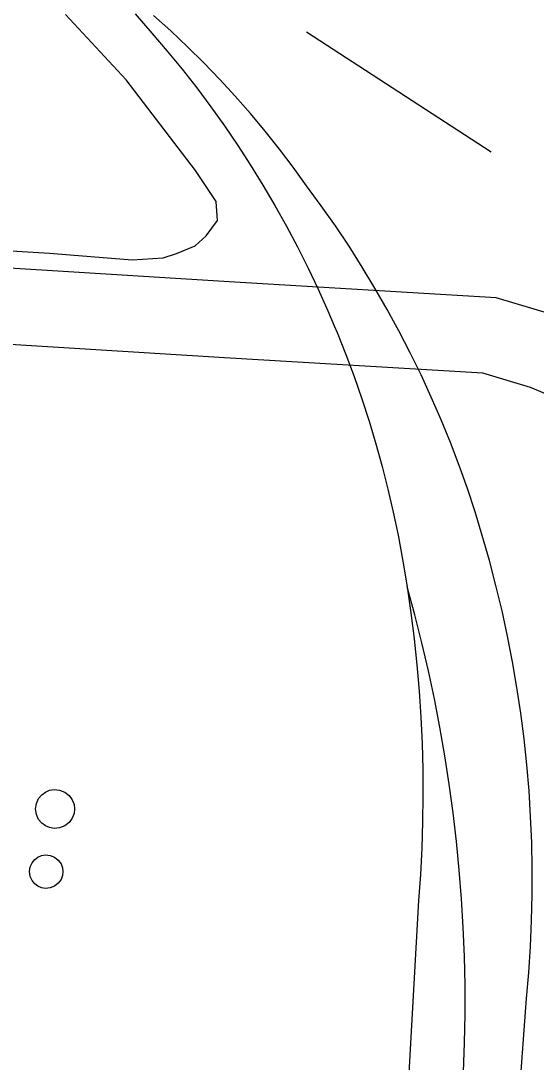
# Model space of a CAD drawing. Extents: x 3313447 to 3351316, y 703786 to 729172.
# Drawn here: x 3320613.1 to 3320816.6, y 720637.6 to 721048.8 of the extents above; entities that cross this region are included whole.
import ezdxf

# ---------------------------------------------------------------- set-up
doc = ezdxf.new("R2010")
doc.units = 0
for name, color, linetype in [('V-DOMW-TANK', 7, 'Continuous'), ('V-RAIL-TRAK', 7, 'Continuous'), ('V-ROAD-CNTR', 7, 'Continuous'), ('V-TOPO-SHOR', 7, 'Continuous')]:
    doc.layers.add(name, color=color, linetype=linetype)

msp = doc.modelspace()

# ---------------------------------------------------------------- linework, layer by layer
at = {"layer": 'V-DOMW-TANK'}
for points in [[(3320634.32, 720737.63), (3320634.12, 720735.88), (3320633.43, 720734.05), (3320632.2, 720732.33), (3320630.47, 720730.97), (3320628.43, 720730.15), (3320626.33, 720729.95), (3320624.4, 720730.27), (3320622.78, 720730.97), (3320621.36, 720732.02), (3320620.11, 720733.53), (3320619.24, 720735.46), (3320618.93, 720737.63), (3320619.24, 720739.81), (3320620.11, 720741.74), (3320621.36, 720743.25), (3320622.78, 720744.3), (3320624.4, 720745), (3320626.33, 720745.32), (3320628.43, 720745.11), (3320630.47, 720744.3), (3320632.2, 720742.94), (3320633.43, 720741.22), (3320634.12, 720739.39)], [(3320629.74, 720712.87), (3320629.56, 720711.36), (3320628.98, 720709.78), (3320627.91, 720708.3), (3320626.43, 720707.14), (3320624.67, 720706.43), (3320622.86, 720706.25), (3320621.2, 720706.53), (3320619.81, 720707.14), (3320618.59, 720708.04), (3320617.52, 720709.34), (3320616.77, 720710.99), (3320616.5, 720712.87), (3320616.77, 720714.74), (3320617.52, 720716.39), (3320618.59, 720717.69), (3320619.81, 720718.6), (3320621.2, 720719.2), (3320622.86, 720719.48), (3320624.67, 720719.3), (3320626.43, 720718.6), (3320627.91, 720717.43), (3320628.98, 720715.95), (3320629.56, 720714.37)]]:
    msp.add_lwpolyline(points, close=True, dxfattribs=at)
at = {"layer": 'V-RAIL-TRAK'}
for points in [[(3320658.2, 721051.56), (3320664.9, 721043.98)], [(3320802.97, 720528.72), (3320812.83, 720662.83), (3320813.72, 720673.06), (3320814.4, 720683.3), (3320814.85, 720693.56), (3320815.09, 720703.82), (3320815.1, 720714.08), (3320814.89, 720724.34), (3320814.46, 720734.6), (3320813.82, 720744.84), (3320812.95, 720755.07), (3320811.86, 720765.28), (3320810.56, 720775.46), (3320809.03, 720785.61), (3320807.29, 720795.72), (3320805.33, 720805.8), (3320803.16, 720815.83), (3320800.77, 720825.81), (3320798.16, 720835.74), (3320795.35, 720845.61), (3320792.51, 720854.89), (3320789.46, 720864.11), (3320786.21, 720873.25), (3320782.76, 720882.33), (3320779.1, 720891.31), (3320775.23, 720900.22), (3320771.17, 720909.04), (3320766.91, 720917.76), (3320762.45, 720926.38), (3320761.09, 720928.82), (3320757.8, 720934.9), (3320752.96, 720943.31), (3320747.94, 720951.62), (3320742.72, 720959.81), (3320737.32, 720967.87), (3320731.75, 720975.82), (3320725.99, 720983.63), (3320720.69, 720990.98), (3320715.22, 720998.2), (3320709.57, 721005.3), (3320703.75, 721012.25), (3320697.78, 721019.06), (3320691.64, 721025.72), (3320685.34, 721032.24), (3320678.89, 721038.61), (3320672.29, 721044.82), (3320665.54, 721050.87)], [(3320664.9, 721043.98), (3320670.94, 721036.9), (3320676.83, 721029.69), (3320682.55, 721022.36), (3320688.12, 721014.9), (3320693.52, 721007.32), (3320698.75, 720999.62), (3320703.82, 720991.82), (3320708.71, 720983.9), (3320713.43, 720975.88), (3320717.98, 720967.76), (3320722.35, 720959.54), (3320726.53, 720951.22), (3320730.54, 720942.82), (3320734.36, 720934.34), (3320736.9, 720928.33), (3320737.99, 720925.77), (3320741.44, 720917.12), (3320744.7, 720908.4), (3320747.77, 720899.62), (3320750.64, 720890.76), (3320753.32, 720881.85), (3320755.81, 720872.88), (3320758.1, 720863.86), (3320760.19, 720854.8), (3320762.09, 720845.68), (3320763.97, 720835.51), (3320765.66, 720825.3), (3320767.14, 720815.06), (3320768.43, 720804.79), (3320769.51, 720794.5), (3320770.39, 720784.19), (3320771.07, 720773.86), (3320771.55, 720763.52), (3320771.83, 720753.18), (3320771.9, 720742.83), (3320771.77, 720732.48), (3320771.44, 720722.14), (3320770.9, 720711.81), (3320770.16, 720701.48), (3320764.63, 720602.74)], [(3320762.57, 720217.74), (3320774.68, 720405.72), (3320785.09, 720550.4), (3320786.79, 720600.06), (3320787.94, 720633.84), (3320788.35, 720645.22), (3320788.55, 720656.6), (3320788.53, 720667.99), (3320788.29, 720679.38), (3320787.84, 720690.76), (3320787.17, 720702.12), (3320786.28, 720713.48), (3320785.18, 720724.81), (3320783.86, 720736.12), (3320782.33, 720747.41), (3320780.59, 720758.66), (3320778.63, 720769.88), (3320776.46, 720781.06), (3320774.07, 720792.19), (3320771.48, 720803.28), (3320768.67, 720814.32), (3320765.66, 720825.3)]]:
    msp.add_lwpolyline(points, dxfattribs=at)
at = {"layer": 'V-ROAD-CNTR'}
for points in [[(3320872.81, 720729.05), (3320880.23, 720843.96), (3320878.4, 720869.12), (3320868.8, 720887.74), (3320862.12, 720899.85), (3320853.09, 720912.08), (3320841.43, 720925.08), (3320824.71, 720932.32), (3320800.8, 720939.43), (3320695.34, 720945.7), (3320337.69, 720967.96), (3319663.29, 721016.28), (3319634.02, 721018.99), (3319621.04, 721011.36), (3319607.39, 721001.01), (3319598.1, 720988.23), (3319586.19, 720969.45), (3319577.41, 720951.95), (3319567.71, 720725.85), (3319552.02, 720445.64), (3319549.11, 720392.59)], [(3320796.68, 720012.98), (3320811.63, 720247.14), (3320850.16, 720843.84), (3320848.92, 720860.82), (3320842.32, 720873.62), (3320836.81, 720883.62), (3320829.8, 720893.11), (3320823.48, 720900.16), (3320814.43, 720904.08), (3320795.56, 720909.69), (3320693.52, 720915.76), (3320335.68, 720938.03), (3319660.84, 720986.38), (3319640.89, 720988.23), (3319637.76, 720986.39), (3319629.05, 720979.78), (3319622.93, 720971.37), (3319612.33, 720954.66), (3319607.11, 720944.24), (3319597.68, 720724.37), (3319581.97, 720443.98), (3319557.05, 719989.21)]]:
    msp.add_lwpolyline(points, dxfattribs=at)
at = {"layer": 'V-TOPO-SHOR'}
msp.add_line((3320725.99, 721044.44), (3320798.91, 720997.08), dxfattribs=at)
msp.add_lwpolyline([(3320490.68, 720968.81), (3320542.34, 720960.81), (3320578.99, 720959.84), (3320624.37, 720957.11), (3320657.08, 720954.4), (3320669.3, 720955.24), (3320674.54, 720956.98), (3320681.97, 720960.01), (3320686.34, 720963.93), (3320690.72, 720970.02), (3320690.31, 720977.44), (3320682.05, 720989.68), (3320654.65, 721025.53), (3320630.72, 721051.34)], dxfattribs=at)

doc.saveas('drawing.dxf')
